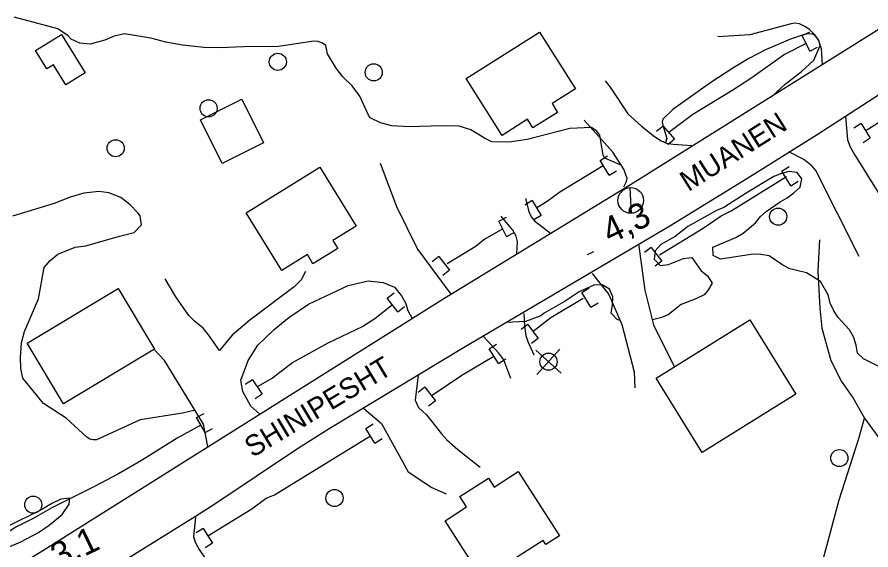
# Model space of a CAD drawing. Extents: x 336540 to 340074, y 5572036 to 5573747.
# Drawn here: x 338418.5 to 338518.3, y 5572761.3 to 5572823.6 of the extents above; entities that cross this region are included whole.
import ezdxf

# ---------------------------------------------------------------- set-up
doc = ezdxf.new("R2010")
doc.units = 0
for name, color, linetype in [('Niveau 15', 7, 'Continuous'), ('Niveau 19', 7, 'Continuous'), ('Niveau 2', 7, 'Continuous'), ('Niveau 21', 7, 'Continuous'), ('Niveau 22', 7, 'Continuous'), ('Niveau 26', 7, 'Continuous'), ('Niveau 3', 7, 'Continuous'), ('Niveau 31', 7, 'Continuous'), ('Niveau 36', 7, 'Continuous'), ('Niveau 4', 7, 'Continuous')]:
    doc.layers.add(name, color=color, linetype=linetype)

msp = doc.modelspace()

# ---------------------------------------------------------------- linework, layer by layer
at = {"layer": 'Niveau 19'}
for points in [[(338512.62, 5572818.01), (338512.49, 5572819.86), (338512.14, 5572820.9), (338511.73, 5572821.49), (338511.11, 5572822.09), (338510.62, 5572822.44), (338509.91, 5572822.77), (338509.32, 5572822.84), (338508.96, 5572822.79), (338504.12, 5572821.48), (338500.39, 5572821.27)], [(338487.2, 5572816.1), (338487.79, 5572815.37), (338489.87, 5572812.24), (338491.47, 5572810.81), (338492.97, 5572809.61), (338493.74, 5572809.09), (338494.36, 5572808.85), (338495.15, 5572808.72), (338497.33, 5572808.56)], [(338515.29, 5572811.95), (338515.55, 5572809.24), (338515.84, 5572808.42), (338516.35, 5572807.49), (338520.6, 5572800.69)], [(338489.39, 5572803.72), (338489.71, 5572804.35), (338489.76, 5572804.72), (338489.38, 5572805.8), (338488.11, 5572807.78), (338484.74, 5572811.53)], [(338516.9, 5572795.58), (338511.84, 5572805.65), (338511.4, 5572806.14), (338510.43, 5572806.92), (338508.66, 5572807.82)], [(338460.9, 5572806.49), (338462.83, 5572801.42), (338465.26, 5572796.44), (338469.15, 5572791.19)], [(338477.89, 5572802.36), (338478.29, 5572800.84), (338478.55, 5572800.24), (338478.94, 5572799.75), (338480.8, 5572798.33)], [(338476.89, 5572795.89), (338476.94, 5572797.34), (338476.8, 5572797.96), (338476.4, 5572798.66), (338475.03, 5572800.3)], [(338491.12, 5572797.06), (338491.85, 5572791.66), (338492.87, 5572787.63), (338495.29, 5572782.65)], [(338452.16, 5572793.83), (338451.67, 5572792.86), (338450.84, 5572792.06), (338445.68, 5572788.14), (338443.59, 5572786.39), (338442.11, 5572784.61), (338440.84, 5572786.44), (338440.21, 5572787.21), (338439.18, 5572788.04), (338438.54, 5572788.7), (338437.01, 5572790.87), (338435.78, 5572792.99)], [(338485.67, 5572793.59), (338487.65, 5572791.14), (338489.16, 5572787.65), (338490.58, 5572782.11), (338490.66, 5572780.24)], [(338446.84, 5572777.17), (338445.79, 5572778.1), (338444.84, 5572779.83), (338444.62, 5572781.14), (338445.48, 5572783.43), (338446.6, 5572785.22), (338448.52, 5572787.07), (338450.22, 5572788.47), (338452.54, 5572790.02), (338457.16, 5572792.21), (338459.49, 5572792.76), (338461.26, 5572792.57), (338462.59, 5572792.03), (338463.39, 5572791.01), (338463.86, 5572790.17), (338464.13, 5572789.3), (338464.64, 5572788.36)], [(338477.7, 5572788.94), (338477.78, 5572787.47), (338477.95, 5572786.35), (338478.17, 5572785.65), (338478.85, 5572784.12)], [(338476.19, 5572781.36), (338475.34, 5572783.52), (338474.78, 5572784.31), (338472.95, 5572786.3)], [(338440.75, 5572773.39), (338440.25, 5572776.02), (338435.7, 5572783.46), (338434.46, 5572784.75)], [(338465.33, 5572781.74), (338465, 5572778.8), (338465.37, 5572777.96), (338466.32, 5572777.11), (338468.07, 5572774.88), (338468.7, 5572774.19), (338469.98, 5572773.04), (338472.58, 5572770.99)], [(338458.98, 5572777.85), (338461.06, 5572776.08), (338464.17, 5572770.45), (338466.94, 5572768.6), (338468.61, 5572767.88)], [(338439.31, 5572765.11), (338439.08, 5572762.9), (338439.28, 5572762.22), (338439.74, 5572761.38), (338440.32, 5572760.52), (338441.2, 5572759.59), (338443.91, 5572757.36)]]:
    msp.add_lwpolyline(points, dxfattribs=at)
at = {"layer": 'Niveau 2'}
for points in [[(338489.05, 5572806.31), (338488.94, 5572806.31), (338487.15, 5572807.08), (338486.98, 5572807.43), (338486.57, 5572809.75), (338486.23, 5572810.22), (338485.6, 5572810.68), (338483.07, 5572810.53), (338478.07, 5572809.28), (338475.98, 5572808.93), (338473.94, 5572808.99), (338473.09, 5572809.42), (338471.51, 5572810.39), (338470.15, 5572810.81), (338468.15, 5572810.87), (338464.3, 5572810.73), (338462.28, 5572810.87), (338460.95, 5572811.19), (338459.74, 5572811.8), (338459.53, 5572812.11), (338458.52, 5572814.32), (338457.63, 5572815.52), (338456.52, 5572816.57), (338455.76, 5572817.61), (338454.76, 5572819.27), (338454.55, 5572820.26), (338454.18, 5572820.52), (338453.66, 5572820.69), (338453.13, 5572820.73), (338449, 5572820.12), (338444.92, 5572820.09), (338442.16, 5572819.96), (338440.29, 5572820.01), (338437.79, 5572820.28), (338435.85, 5572820.63), (338434.08, 5572821.08), (338431, 5572821.61), (338429.79, 5572821.34), (338428.72, 5572820.88), (338427, 5572820.41), (338425.79, 5572820.53), (338424.79, 5572821), (338424.43, 5572821.37), (338423.22, 5572822.18), (338418.13, 5572823.54)], [(338506.6, 5572814.21), (338508.24, 5572815.74), (338510.17, 5572817.2), (338511.59, 5572818.52), (338512.32, 5572820.24), (338512.18, 5572820.84), (338511.77, 5572821.39), (338511.44, 5572821.57), (338511.02, 5572821.62), (338510.47, 5572821.52), (338508.88, 5572820.97), (338505.94, 5572819.72), (338504.01, 5572818.72), (338502.13, 5572817.6), (338499.56, 5572815.91), (338495.1, 5572812.75), (338493.96, 5572811.65), (338493.88, 5572811.29), (338493.93, 5572810.93), (338494.41, 5572809.38), (338494.25, 5572808.89)], [(338505.4, 5572795.83), (338504.49, 5572795.87), (338500.67, 5572795.28), (338499.82, 5572795.71), (338499.8, 5572796.67), (338502.49, 5572797.8), (338503.32, 5572798.32), (338504.77, 5572799.54), (338505.37, 5572800.28), (338506.04, 5572800.86), (338507.66, 5572801.97), (338508.49, 5572802.44), (338509.27, 5572803.02), (338509.99, 5572803.71), (338510.2, 5572804.67), (338509.63, 5572805.39), (338508.72, 5572805.54), (338507.82, 5572805.3), (338506.93, 5572804.94), (338503.69, 5572803.01), (338501.07, 5572801.32), (338500.23, 5572800.96), (338496.88, 5572799.08), (338495.37, 5572797.92), (338493.7, 5572796.98), (338493.04, 5572796.24), (338492.94, 5572795.28), (338493.63, 5572794.56), (338494.59, 5572794.64), (338496.38, 5572795.35), (338497.34, 5572795.49), (338498.44, 5572793.93), (338499.18, 5572793.33), (338499.7, 5572792.49), (338499.21, 5572791.64), (338498.77, 5572791.12), (338497.82, 5572790.65), (338496.08, 5572789.99), (338494.58, 5572788.77), (338493.69, 5572788.42), (338492.73, 5572788.19)], [(338439.28, 5572777.61), (338439.13, 5572777.62), (338437.78, 5572777.31), (338432.83, 5572776.51), (338427.75, 5572774.17), (338427.36, 5572774.16), (338426.95, 5572774.26), (338426.6, 5572774.48), (338424.2, 5572776.71), (338421.54, 5572778.44), (338419.14, 5572781.37), (338418.9, 5572782.52), (338418.87, 5572783.78), (338418.99, 5572785.51), (338419.32, 5572786.82), (338420.97, 5572790.66), (338421.61, 5572794.29), (338422.31, 5572795.12), (338423.22, 5572795.87), (338425.24, 5572796.69), (338426.51, 5572796.85), (338430.45, 5572797.97), (338432.16, 5572798.38), (338432.99, 5572799.28), (338432.83, 5572800.35), (338432.59, 5572800.69), (338431.67, 5572801.63), (338430.57, 5572802.47), (338429.18, 5572803.03), (338428.03, 5572803.17), (338426.27, 5572803), (338424.65, 5572802.51), (338422.8, 5572801.78), (338417.94, 5572800.3)], [(338519.28, 5572782.72), (338517.41, 5572783.64), (338516.72, 5572784.3), (338516.53, 5572785.25), (338516.23, 5572786.2), (338515.77, 5572787.04), (338514.44, 5572788.47), (338513.92, 5572789.25), (338513.51, 5572790.15), (338513.27, 5572791.1), (338512.39, 5572792.66), (338510.74, 5572793.69), (338508.81, 5572794.16), (338507.96, 5572794.59), (338506.36, 5572795.68), (338505.4, 5572795.83)], [(338488.96, 5572788.1), (338488.61, 5572788.25), (338487.92, 5572788.97), (338488.07, 5572789.93), (338488.11, 5572790.89), (338487.7, 5572791.78), (338486.85, 5572792.27), (338485.89, 5572792.25), (338484.15, 5572791.48), (338482.54, 5572790.37), (338480.08, 5572788.97), (338479.69, 5572788.67), (338477.9, 5572788.02), (338475.65, 5572787.88)], [(338415.95, 5572761.71), (338416.67, 5572761.49), (338417.35, 5572761.59), (338418.89, 5572762.28), (338420.96, 5572763.36), (338422.21, 5572764.22), (338423.74, 5572765.45), (338424.53, 5572766.66), (338424.61, 5572767.35), (338423.58, 5572767.23), (338422.53, 5572766.76), (338421.44, 5572766.06), (338417.04, 5572763.88), (338415.69, 5572763.03), (338415.41, 5572762.35), (338415.58, 5572761.98), (338415.95, 5572761.71)]]:
    msp.add_lwpolyline(points, dxfattribs=at)
at = {"layer": 'Niveau 21'}
for points in [[(338408.78, 5572753.39), (338421.77, 5572761.43), (338468.35, 5572790.7), (338490.18, 5572804), (338528.51, 5572828.01), (338548.09, 5572840.13), (338549.29, 5572841.07), (338550.7, 5572842.51), (338551.26, 5572843.25), (338551.63, 5572843.89), (338552.17, 5572845.16), (338552.66, 5572846.93), (338552.9, 5572848.61), (338552.81, 5572849.82), (338552.2, 5572852.9)], [(338526.69, 5572819.3), (338511.98, 5572809.81), (338503.78, 5572804.65), (338494.76, 5572799.13), (338470.63, 5572784.93), (338454.94, 5572775.48), (338451.23, 5572773.14), (338441.56, 5572766.65), (338439.3, 5572765.21), (338400.23, 5572740.97)]]:
    msp.add_lwpolyline(points, dxfattribs=at)
at = {"layer": 'Niveau 22'}
for points in [[(338512.25, 5572797.55), (338512.05, 5572793.87), (338512.28, 5572789.55), (338512.53, 5572787.24), (338513.58, 5572783.46), (338514.84, 5572780.99), (338516.21, 5572779.04), (338517.52, 5572776.69)], [(338508.41, 5572746.57), (338508.91, 5572747.65), (338509.76, 5572750.27), (338510.41, 5572753.11), (338512.41, 5572759.2), (338514.54, 5572767.18), (338516.85, 5572774.35), (338517.52, 5572776.69), (338519.8, 5572773.57), (338522.14, 5572770.79), (338523.85, 5572768.45), (338527.41, 5572760.82), (338528.07, 5572758.52), (338528.7, 5572756.69)]]:
    msp.add_lwpolyline(points, dxfattribs=at)
at = {"layer": 'Niveau 26'}
for p, q in [((338510.22, 5572821.39), (338511.11, 5572821.85)), ((338511.14, 5572819.59), (338510.22, 5572821.39)), ((338511.14, 5572819.59), (338512.03, 5572820.05)), ((338493.99, 5572810.83), (338493.22, 5572810.19)), ((338493.99, 5572810.83), (338495.29, 5572809.29)), ((338517.12, 5572811.12), (338516.27, 5572810.59)), ((338517.12, 5572811.12), (338518.2, 5572809.42)), ((338495.29, 5572809.29), (338494.52, 5572808.64)), ((338518.2, 5572809.42), (338517.35, 5572808.88)), ((338486.63, 5572806.81), (338487.49, 5572807.34)), ((338487.69, 5572805.09), (338486.63, 5572806.81)), ((338507.84, 5572805.58), (338508.7, 5572806.11)), ((338487.69, 5572805.09), (338488.54, 5572805.61)), ((338508.9, 5572803.86), (338507.84, 5572805.58)), ((338508.9, 5572803.86), (338509.75, 5572804.38)), ((338478.69, 5572802.12), (338477.83, 5572801.6)), ((338478.69, 5572802.12), (338479.73, 5572800.38)), ((338474.77, 5572799.74), (338475.67, 5572800.19)), ((338479.73, 5572800.38), (338478.87, 5572799.87)), ((338475.69, 5572797.94), (338474.77, 5572799.74)), ((338475.69, 5572797.94), (338476.58, 5572798.39)), ((338492.6, 5572796.66), (338491.81, 5572796.05)), ((338492.6, 5572796.66), (338493.83, 5572795.06)), ((338467.78, 5572795.59), (338466.99, 5572794.98)), ((338467.78, 5572795.59), (338469.01, 5572793.99)), ((338493.83, 5572795.06), (338493.04, 5572794.45)), ((338469.01, 5572793.99), (338468.22, 5572793.38)), ((338484.46, 5572791.4), (338485.32, 5572791.93)), ((338461.72, 5572790.73), (338462.52, 5572791.34)), ((338485.52, 5572789.68), (338484.46, 5572791.4)), ((338462.96, 5572789.13), (338461.72, 5572790.73)), ((338485.52, 5572789.68), (338486.37, 5572790.2)), ((338462.96, 5572789.13), (338463.75, 5572789.74)), ((338478.18, 5572787.65), (338477.37, 5572787.05)), ((338478.18, 5572787.65), (338479.38, 5572786.03)), ((338479.38, 5572786.03), (338478.58, 5572785.43)), ((338473.66, 5572784.82), (338474.51, 5572785.35)), ((338474.72, 5572783.1), (338473.66, 5572784.82)), ((338474.72, 5572783.1), (338475.58, 5572783.63)), ((338445.97, 5572781.2), (338445.14, 5572780.64)), ((338445.97, 5572781.2), (338447.11, 5572779.53)), ((338466.13, 5572780.33), (338465.34, 5572779.72)), ((338466.13, 5572780.33), (338467.36, 5572778.73)), ((338447.11, 5572779.53), (338446.28, 5572778.97)), ((338467.36, 5572778.73), (338466.57, 5572778.12)), ((338439.45, 5572776.78), (338440.33, 5572777.27)), ((338440.43, 5572775.02), (338439.45, 5572776.78)), ((338459.22, 5572775.52), (338460.08, 5572776.04)), ((338440.43, 5572775.02), (338441.31, 5572775.5)), ((338460.28, 5572773.8), (338459.22, 5572775.52)), ((338460.28, 5572773.8), (338461.13, 5572774.32)), ((338440.23, 5572763.83), (338439.38, 5572763.3)), ((338440.23, 5572763.83), (338441.29, 5572762.11)), ((338441.29, 5572762.11), (338440.44, 5572761.58))]:
    msp.add_line(p, q, dxfattribs=at)
at = {"layer": 'Niveau 3'}
msp.add_line((338485.15, 5572795.83), (338485.88, 5572796.17), dxfattribs=at)
at = {"layer": 'Niveau 31'}
for points in [[(338470.95, 5572816.4), (338479.54, 5572821.81), (338483.73, 5572815.16), (338481.01, 5572813.45), (338481.65, 5572812.43), (338478.76, 5572810.61), (338478.13, 5572811.62), (338475.15, 5572809.74), (338470.95, 5572816.4)], [(338420.6, 5572819.65), (338423.64, 5572821.52), (338426.4, 5572817.05), (338424.14, 5572815.65), (338422.7, 5572817.98), (338421.93, 5572817.5), (338420.6, 5572819.65)], [(338447.28, 5572808.87), (338442.42, 5572806.46), (338439.89, 5572811.56), (338444.75, 5572813.97), (338447.28, 5572808.87)], [(338445.23, 5572800.71), (338453.86, 5572806.04), (338458.11, 5572799.15), (338455.38, 5572797.47), (338455.95, 5572796.54), (338453.05, 5572794.75), (338452.39, 5572795.81), (338449.4, 5572793.96), (338445.23, 5572800.71)], [(338434.52, 5572784.76), (338423.89, 5572778.38), (338419.64, 5572785.46), (338430.27, 5572791.84), (338434.52, 5572784.76)], [(338509.5, 5572779.51), (338498.54, 5572772.7), (338493.15, 5572781.38), (338504.11, 5572788.19), (338509.5, 5572779.51)], [(338472.87, 5572757.9), (338468.49, 5572764.72), (338471.01, 5572766.34), (338470.23, 5572767.56), (338473.57, 5572769.7), (338474.24, 5572768.66), (338477.03, 5572770.46), (338481.87, 5572762.95), (338480.26, 5572761.94), (338479.97, 5572762.4), (338472.87, 5572757.9)]]:
    msp.add_lwpolyline(points, dxfattribs=at)
at = {"layer": 'Niveau 36'}
for p, q in [((338490.27, 5572800.63), (338490.12, 5572803.62)), ((338482.06, 5572781.95), (338479.09, 5572784.64)), ((338479.23, 5572781.81), (338481.92, 5572784.78))]:
    msp.add_line(p, q, dxfattribs=at)
for centre, radius in [((338448.935, 5572818.339), 1), ((338460.149, 5572817.101), 1), ((338440.847, 5572812.907), 1), ((338429.979, 5572808.241), 1), ((338490.194, 5572802.138), 1.5), ((338507.429, 5572800.251), 1), ((338480.583, 5572783.305), 1), ((338514.58, 5572772.046), 1), ((338455.559, 5572767.381), 1), ((338420.349, 5572766.601), 1)]:
    msp.add_circle(centre, radius, dxfattribs=at)
at = {"layer": 'Niveau 4'}
for points in [[(338510.69, 5572820.49), (338508.18, 5572819.2), (338504.23, 5572816.39), (338502.14, 5572815.01), (338497.45, 5572812.19), (338494.64, 5572810.07)], [(338534.32, 5572820.18), (338531.59, 5572818.92), (338527.5, 5572816.27), (338522.44, 5572813.26), (338517.66, 5572810.28)], [(338486.99, 5572806.2), (338481.89, 5572803.09), (338480.42, 5572802.02), (338479.21, 5572801.26)], [(338493.54, 5572795.8), (338498.66, 5572798.91), (338500.78, 5572800.35), (338501.94, 5572800.92), (338508.39, 5572804.92)], [(338475.24, 5572798.84), (338473.15, 5572797.62), (338472, 5572796.73), (338468.72, 5572794.72)], [(338462.35, 5572789.93), (338460.27, 5572788.32), (338458.87, 5572787.43), (338454.77, 5572785.48), (338450.69, 5572783.21), (338448.3, 5572781.39), (338446.54, 5572780.38)], [(338484.62, 5572790.67), (338480.86, 5572788.41), (338478.78, 5572786.85)], [(338467, 5572779.39), (338470.46, 5572781.75), (338474.2, 5572783.96)], [(338439.95, 5572775.9), (338437.16, 5572774.36), (338433, 5572771.76), (338430.32, 5572770.21), (338427.52, 5572768.73), (338422.52, 5572766.25), (338420.34, 5572764.99), (338418.33, 5572763.99), (338417.2, 5572763.22), (338415.48, 5572761.89)], [(338440.76, 5572762.98), (338445.91, 5572766.1), (338447.56, 5572767.36), (338448.55, 5572767.74), (338459.76, 5572774.66)]]:
    msp.add_lwpolyline(points, dxfattribs=at)

# ---------------------------------------------------------------- texts
at = {"layer": 'Niveau 15'}
for s, rotation, p in [('MUANEN', 32.33603, (338496.93, 5572803.11)), ('SHINIPESHT', 31.03941, (338445.98, 5572772.05))]:
    msp.add_text(s, height=2.4, rotation=rotation, dxfattribs=at).set_placement(p)
at = {"layer": 'Niveau 3'}
for s, rotation, p in [('4,3    ', 25.65875, (338487.77, 5572797.03)), ('3,1    ', 25.73639, (338423.31, 5572759.07))]:
    msp.add_text(s, height=3, rotation=rotation, dxfattribs=at).set_placement(p)

doc.saveas('drawing.dxf')
